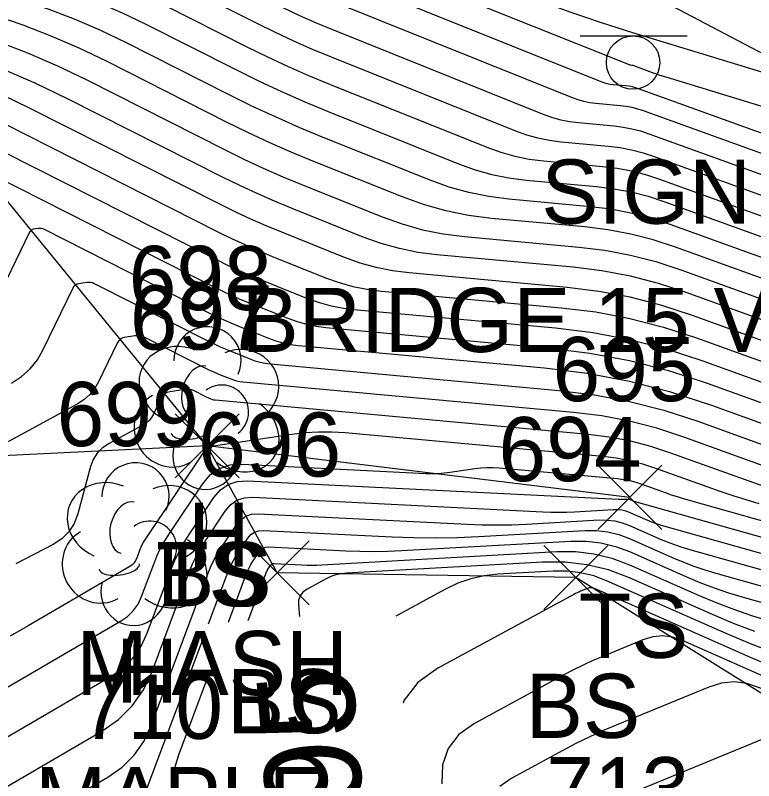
# Model space of a CAD drawing. Extents: x 1650836 to 1652450, y 332578 to 333908.
# Drawn here: x 1652057.01 to 1652080.03, y 332763.95 to 332787.8 of the extents above; entities that cross this region are included whole.
import ezdxf

# ---------------------------------------------------------------- set-up
doc = ezdxf.new("R2010")
doc.units = 0
for name, color, linetype in [('L_A', 7, 'Continuous'), ('L_C', 7, 'Continuous'), ('L_I', 7, 'Continuous'), ('L_TIC', 7, 'Continuous'), ('LELB', 7, 'Continuous'), ('LSOGCMA', 7, 'Continuous'), ('LSOGCMA_T', 7, 'Continuous'), ('LSOGCMI', 7, 'Continuous'), ('LTD', 7, 'Continuous'), ('S_A', 7, 'Continuous'), ('S_C', 7, 'Continuous'), ('SSGN', 7, 'Continuous')]:
    doc.layers.add(name, color=color, linetype=linetype)

msp = doc.modelspace()

# ---------------------------------------------------------------- linework, layer by layer
at = {"layer": 'L_TIC'}
for points in [[(1652061.989, 332773.387), (1652063.989, 332775.387)], [(1652063.989, 332773.387), (1652061.989, 332775.387)], [(1652061.989, 332773.387), (1652063.989, 332775.387)], [(1652063.989, 332773.387), (1652061.989, 332775.387)], [(1652075.167, 332771.779), (1652077.167, 332773.779)], [(1652077.167, 332771.779), (1652075.167, 332773.779)], [(1652064.17, 332769.428), (1652066.17, 332771.428)], [(1652066.17, 332769.428), (1652064.17, 332771.428)], [(1652073.482, 332769.284), (1652075.482, 332771.284)], [(1652075.482, 332769.284), (1652073.482, 332771.284)]]:
    msp.add_lwpolyline(points, dxfattribs=at)
at = {"layer": 'LELB'}
for points in [[(1651844.759, 332915.941), (1651880.379, 332894.976), (1651917.082, 332874.787), (1651949.824, 332853.945), (1651967.074, 332844.342), (1652000.53, 332828.254), (1652035.357, 332809.776), (1652067.23, 332793.489), (1652106.029, 332773.108), (1652143.274, 332753.324), (1652172.167, 332734.049)], [(1652048.756, 332662.461), (1652082.555, 332678.298), (1652130.366, 332703.201), (1652148.083, 332715.406), (1652159.47, 332726.367), (1652148.02, 332734.227), (1652128.413, 332739.339), (1652116.951, 332747.33), (1652106.793, 332756.875), (1652094.604, 332761.138), (1652083.802, 332764.466), (1652074.482, 332770.284), (1652065.17, 332770.428), (1652062.989, 332774.387), (1652054.537, 332784.724), (1652034.993, 332796.475), (1652025.062, 332801.1), (1652009.772, 332808.074), (1651988.967, 332816.401), (1651980.006, 332832.954), (1651960.575, 332843.477), (1651932.852, 332862.75), (1651890.753, 332886.019), (1651847.527, 332911.35)], [(1652076.167, 332772.779), (1652062.989, 332774.387), (1652044.285, 332773.47)]]:
    msp.add_lwpolyline(points, dxfattribs=at)
at = {"layer": 'LSOGCMA'}
for points in [[(1652099.467, 332773.331), (1652077.425, 332781.287), (1652076.819, 332781.485), (1652076.204, 332781.642), (1652075.58, 332781.76), (1652074.947, 332781.838), (1652072.399, 332782.072), (1652071.768, 332782.153), (1652071.147, 332782.279), (1652070.537, 332782.45), (1652069.938, 332782.665), (1652066.609, 332784), (1652065.86, 332784.31), (1652065.118, 332784.635), (1652064.384, 332784.977), (1652063.656, 332785.335), (1652060.452, 332786.954), (1652059.67, 332787.33), (1652058.875, 332787.673), (1652058.067, 332787.984), (1652057.246, 332788.263), (1652039.633, 332793.856)], [(1652081.193, 332773.456), (1652077.852, 332774.661), (1652077.011, 332774.935), (1652076.157, 332775.154), (1652075.292, 332775.318), (1652074.414, 332775.426), (1652064.103, 332776.372), (1652064.009, 332776.384), (1652063.917, 332776.403), (1652063.826, 332776.428), (1652063.737, 332776.46), (1652063.383, 332776.602), (1652063.295, 332776.639), (1652063.208, 332776.677), (1652063.122, 332776.717), (1652063.036, 332776.759), (1652061.048, 332777.764), (1652060.974, 332777.795), (1652060.897, 332777.813), (1652060.819, 332777.819), (1652060.739, 332777.812), (1652060.414, 332777.761), (1652060.339, 332777.74), (1652060.275, 332777.704), (1652060.222, 332777.653), (1652060.181, 332777.587), (1652059.597, 332776.378), (1652059.474, 332776.165), (1652059.323, 332775.979), (1652059.144, 332775.82), (1652058.937, 332775.687), (1652056.345, 332774.283)], [(1652080.062, 332768.603), (1652079.402, 332768.854), (1652078.749, 332769.128), (1652076.157, 332770.273), (1652075.502, 332770.519), (1652074.832, 332770.682), (1652074.147, 332770.765), (1652073.447, 332770.765), (1652067.331, 332770.419), (1652067.165, 332770.4), (1652067.004, 332770.364), (1652066.848, 332770.31), (1652066.697, 332770.239), (1652066.104, 332769.917), (1652065.976, 332769.825), (1652065.888, 332769.712), (1652065.841, 332769.577), (1652065.835, 332769.419), (1652065.864, 332769.071)]]:
    msp.add_lwpolyline(points, dxfattribs=at)
at = {"layer": 'LSOGCMI'}
for points in [[(1652036.876, 332801.231), (1652054.495, 332795.185), (1652055.525, 332794.834), (1652056.557, 332794.49), (1652057.591, 332794.152), (1652058.627, 332793.82), (1652064.374, 332791.995), (1652064.609, 332791.915), (1652064.84, 332791.826), (1652065.068, 332791.728), (1652065.291, 332791.62), (1652066.178, 332791.172), (1652066.401, 332791.062), (1652066.626, 332790.957), (1652066.854, 332790.858), (1652067.083, 332790.763), (1652072.368, 332788.644), (1652073.329, 332788.27), (1652074.297, 332787.917), (1652075.273, 332787.584), (1652076.256, 332787.272), (1652082.321, 332785.415)], [(1652036.958, 332796.205), (1652059.028, 332789.196), (1652059.703, 332788.967), (1652060.367, 332788.711), (1652061.02, 332788.429), (1652061.662, 332788.121), (1652064.21, 332786.833), (1652064.85, 332786.518), (1652065.496, 332786.218), (1652066.149, 332785.931), (1652066.808, 332785.658), (1652071.714, 332783.691), (1652072.145, 332783.536), (1652072.583, 332783.414), (1652073.029, 332783.323), (1652073.483, 332783.265), (1652075.314, 332783.097), (1652075.769, 332783.041), (1652076.217, 332782.956), (1652076.659, 332782.843), (1652077.094, 332782.701), (1652103.425, 332773.197)], [(1652036.597, 332795.57), (1652058.137, 332788.73), (1652058.885, 332788.476), (1652059.621, 332788.192), (1652060.345, 332787.879), (1652061.057, 332787.537), (1652063.881, 332786.11), (1652064.591, 332785.761), (1652065.308, 332785.428), (1652066.031, 332785.11), (1652066.762, 332784.808), (1652070.826, 332783.178), (1652071.341, 332782.993), (1652071.865, 332782.846), (1652072.398, 332782.738), (1652072.941, 332782.669), (1652075.131, 332782.468), (1652075.674, 332782.401), (1652076.21, 332782.299), (1652076.739, 332782.164), (1652077.26, 332781.994), (1652101.446, 332773.264)], [(1652041.123, 332795.631), (1652059.919, 332789.663), (1652060.52, 332789.458), (1652061.112, 332789.23), (1652061.694, 332788.979), (1652062.267, 332788.704), (1652064.538, 332787.556), (1652065.108, 332787.276), (1652065.685, 332787.008), (1652066.266, 332786.752), (1652066.854, 332786.509), (1652072.602, 332784.204), (1652072.949, 332784.079), (1652073.301, 332783.981), (1652073.66, 332783.908), (1652074.025, 332783.861), (1652075.497, 332783.726), (1652075.863, 332783.681), (1652076.223, 332783.613), (1652076.579, 332783.522), (1652076.929, 332783.408), (1652105.405, 332773.13)], [(1652045.288, 332795.058), (1652060.81, 332790.129), (1652061.338, 332789.95), (1652061.858, 332789.749), (1652062.369, 332789.529), (1652062.872, 332789.287), (1652064.866, 332788.279), (1652065.367, 332788.033), (1652065.873, 332787.798), (1652066.384, 332787.573), (1652066.9, 332787.36), (1652073.491, 332784.717), (1652073.753, 332784.623), (1652074.019, 332784.548), (1652074.291, 332784.493), (1652074.567, 332784.458), (1652075.68, 332784.356), (1652075.957, 332784.321), (1652076.23, 332784.27), (1652076.498, 332784.201), (1652076.763, 332784.115), (1652100.155, 332775.671)], [(1652091.577, 332779.415), (1652076.598, 332784.822), (1652076.418, 332784.88), (1652076.236, 332784.927), (1652076.051, 332784.962), (1652075.864, 332784.985), (1652075.108, 332785.054), (1652074.921, 332785.078), (1652074.737, 332785.115), (1652074.556, 332785.166), (1652074.379, 332785.23), (1652066.946, 332788.21), (1652066.501, 332788.394), (1652066.061, 332788.588), (1652065.626, 332788.79), (1652065.194, 332789.002), (1652063.477, 332789.87), (1652063.044, 332790.078), (1652062.603, 332790.269), (1652062.156, 332790.441), (1652061.701, 332790.595), (1652049.453, 332794.485)], [(1652053.258, 332794.026), (1652062.592, 332791.062), (1652062.974, 332790.932), (1652063.349, 332790.788), (1652063.718, 332790.628), (1652064.082, 332790.454), (1652065.522, 332789.726), (1652065.884, 332789.548), (1652066.25, 332789.377), (1652066.619, 332789.215), (1652066.992, 332789.061), (1652075.267, 332785.743), (1652075.36, 332785.709), (1652075.455, 332785.683), (1652075.552, 332785.663), (1652075.65, 332785.651), (1652076.047, 332785.614), (1652076.145, 332785.602), (1652076.243, 332785.584), (1652076.338, 332785.559), (1652076.433, 332785.528), (1652083, 332783.158)], [(1652087.381, 332782.788), (1652077.296, 332785.876), (1652077.19, 332785.909), (1652077.085, 332785.943), (1652076.98, 332785.979), (1652076.875, 332786.016), (1652076.267, 332786.235), (1652076.258, 332786.238), (1652076.249, 332786.241), (1652076.24, 332786.242), (1652076.23, 332786.244), (1652076.192, 332786.247), (1652076.183, 332786.248), (1652076.173, 332786.25), (1652076.164, 332786.253), (1652076.155, 332786.256), (1652067.037, 332789.912)], [(1652097.487, 332773.399), (1652077.59, 332780.58), (1652076.899, 332780.805), (1652076.197, 332780.985), (1652075.486, 332781.12), (1652074.764, 332781.209), (1652071.857, 332781.476), (1652071.137, 332781.568), (1652070.429, 332781.712), (1652069.733, 332781.906), (1652069.049, 332782.152), (1652066.287, 332783.26), (1652065.604, 332783.543), (1652064.927, 332783.84), (1652064.258, 332784.151), (1652063.594, 332784.477), (1652059.847, 332786.371), (1652058.996, 332786.78), (1652058.13, 332787.154), (1652057.249, 332787.493), (1652056.355, 332787.797)], [(1652056.432, 332787.002), (1652057.384, 332786.635), (1652058.321, 332786.23), (1652059.242, 332785.788), (1652063.532, 332783.62), (1652064.131, 332783.325), (1652064.736, 332783.044), (1652065.347, 332782.775), (1652065.964, 332782.52), (1652068.443, 332781.526), (1652069.069, 332781.301), (1652069.705, 332781.123), (1652070.353, 332780.992), (1652071.013, 332780.907), (1652074.581, 332780.58), (1652075.392, 332780.48), (1652076.191, 332780.328), (1652076.979, 332780.126), (1652077.756, 332779.874), (1652095.508, 332773.466)], [(1652093.529, 332773.533), (1652077.921, 332779.167), (1652077.059, 332779.447), (1652076.184, 332779.672), (1652075.297, 332779.839), (1652074.398, 332779.951), (1652070.149, 332780.34), (1652069.56, 332780.416), (1652068.982, 332780.533), (1652068.413, 332780.692), (1652067.855, 332780.893), (1652065.641, 332781.781), (1652065.091, 332782.008), (1652064.545, 332782.248), (1652064.005, 332782.499), (1652063.47, 332782.762), (1652058.637, 332785.204), (1652057.646, 332785.681), (1652056.638, 332786.116)], [(1652091.549, 332773.6), (1652078.086, 332778.46), (1652077.139, 332778.768), (1652076.178, 332779.015), (1652075.203, 332779.199), (1652074.214, 332779.321), (1652069.285, 332779.773), (1652068.767, 332779.84), (1652068.258, 332779.943), (1652067.758, 332780.083), (1652067.267, 332780.26), (1652065.319, 332781.041), (1652064.834, 332781.241), (1652064.354, 332781.452), (1652063.879, 332781.673), (1652063.408, 332781.905), (1652057.411, 332784.935), (1652056.664, 332785.294)], [(1652055.876, 332784.822), (1652063.346, 332781.047), (1652063.753, 332780.847), (1652064.163, 332780.656), (1652064.578, 332780.474), (1652064.996, 332780.301), (1652066.678, 332779.626), (1652067.103, 332779.474), (1652067.535, 332779.353), (1652067.974, 332779.264), (1652068.422, 332779.206), (1652074.031, 332778.692), (1652075.109, 332778.559), (1652076.172, 332778.358), (1652077.219, 332778.089), (1652078.252, 332777.753), (1652089.57, 332773.668)], [(1652054.74, 332784.507), (1652063.284, 332780.189), (1652063.626, 332780.021), (1652063.972, 332779.86), (1652064.321, 332779.707), (1652064.674, 332779.561), (1652066.09, 332778.993), (1652066.447, 332778.865), (1652066.811, 332778.763), (1652067.181, 332778.688), (1652067.558, 332778.64), (1652073.848, 332778.063), (1652075.015, 332777.918), (1652076.165, 332777.701), (1652077.299, 332777.41), (1652078.417, 332777.046), (1652087.591, 332773.735)], [(1652056.317, 332782.821), (1652063.222, 332779.332), (1652063.5, 332779.195), (1652063.781, 332779.064), (1652064.065, 332778.94), (1652064.351, 332778.821), (1652065.502, 332778.36), (1652065.792, 332778.256), (1652066.088, 332778.173), (1652066.388, 332778.112), (1652066.694, 332778.073), (1652073.665, 332777.433), (1652074.92, 332777.278), (1652076.159, 332777.044), (1652077.379, 332776.731), (1652078.583, 332776.339), (1652085.611, 332773.802)], [(1652083.804, 332773.807), (1652078.728, 332775.64), (1652077.45, 332776.056), (1652076.153, 332776.388), (1652074.837, 332776.637), (1652073.503, 332776.802), (1652065.831, 332777.506), (1652065.595, 332777.536), (1652065.364, 332777.583), (1652065.137, 332777.646), (1652064.913, 332777.727), (1652064.028, 332778.082), (1652063.808, 332778.173), (1652063.59, 332778.269), (1652063.374, 332778.369), (1652063.16, 332778.474), (1652057.894, 332781.136), (1652057.855, 332781.151), (1652057.816, 332781.161), (1652057.776, 332781.164), (1652057.735, 332781.16), (1652057.567, 332781.134), (1652057.528, 332781.123), (1652057.495, 332781.105), (1652057.468, 332781.078), (1652057.447, 332781.044), (1652056.166, 332778.392)], [(1652056.888, 332776.344), (1652057.199, 332776.544), (1652057.469, 332776.784), (1652057.696, 332777.065), (1652057.881, 332777.385), (1652058.814, 332779.315), (1652058.845, 332779.366), (1652058.885, 332779.404), (1652058.934, 332779.432), (1652058.991, 332779.447), (1652059.237, 332779.486), (1652059.297, 332779.491), (1652059.357, 332779.487), (1652059.415, 332779.473), (1652059.471, 332779.45), (1652063.098, 332777.617), (1652063.248, 332777.543), (1652063.399, 332777.473), (1652063.552, 332777.406), (1652063.706, 332777.342), (1652064.325, 332777.094), (1652064.481, 332777.037), (1652064.64, 332776.993), (1652064.802, 332776.96), (1652064.967, 332776.939), (1652073.958, 332776.114), (1652075.064, 332775.977), (1652076.155, 332775.771), (1652077.23, 332775.496), (1652078.29, 332775.15), (1652082.498, 332773.631)], [(1652080.507, 332773.062), (1652079.887, 332773.28), (1652077.414, 332774.172), (1652076.791, 332774.375), (1652076.16, 332774.537), (1652075.519, 332774.658), (1652074.869, 332774.739), (1652063.24, 332775.805), (1652063.216, 332775.808), (1652063.193, 332775.813), (1652063.171, 332775.819), (1652063.149, 332775.827), (1652063.06, 332775.862), (1652063.039, 332775.872), (1652063.017, 332775.881), (1652062.995, 332775.891), (1652062.974, 332775.901), (1652062.586, 332776.098), (1652062.513, 332776.128), (1652062.439, 332776.146), (1652062.362, 332776.151), (1652062.284, 332776.145), (1652061.838, 332776.074), (1652061.744, 332776.048), (1652061.665, 332776.004), (1652061.599, 332775.94), (1652061.548, 332775.858), (1652061.313, 332775.371), (1652061.252, 332775.266), (1652061.177, 332775.174), (1652061.089, 332775.095), (1652060.986, 332775.03), (1652059.913, 332774.448), (1652059.716, 332774.317), (1652059.558, 332774.155), (1652059.438, 332773.964), (1652059.355, 332773.742), (1652058.96, 332772.27), (1652058.847, 332771.968), (1652058.681, 332771.707), (1652058.462, 332771.489), (1652058.19, 332771.314), (1652057.021, 332770.71)], [(1652080.204, 332772.583), (1652079.795, 332772.702), (1652079.388, 332772.829), (1652078.983, 332772.963), (1652078.581, 332773.104), (1652076.976, 332773.683), (1652076.572, 332773.815), (1652076.162, 332773.92), (1652075.746, 332773.999), (1652075.324, 332774.051), (1652067.297, 332774.787), (1652066.88, 332774.813), (1652066.464, 332774.813), (1652066.049, 332774.789), (1652065.634, 332774.74), (1652063.186, 332774.373), (1652063.167, 332774.371), (1652063.148, 332774.37), (1652063.129, 332774.369), (1652063.11, 332774.37), (1652063.034, 332774.373), (1652063.016, 332774.372), (1652063, 332774.367), (1652062.986, 332774.357), (1652062.975, 332774.344), (1652061.047, 332771.461), (1652061.003, 332771.392), (1652060.964, 332771.321), (1652060.929, 332771.247), (1652060.898, 332771.171), (1652060.783, 332770.864), (1652060.749, 332770.792), (1652060.704, 332770.728), (1652060.649, 332770.674), (1652060.584, 332770.628), (1652057.407, 332768.777), (1652056.852, 332768.459)], [(1652051.324, 332763.692), (1652060.292, 332768.917), (1652060.507, 332769.068), (1652060.688, 332769.247), (1652060.834, 332769.455), (1652060.946, 332769.693), (1652061.324, 332770.702), (1652061.425, 332770.951), (1652061.54, 332771.192), (1652061.669, 332771.427), (1652061.812, 332771.654), (1652062.841, 332773.192), (1652063.084, 332773.479), (1652063.371, 332773.678), (1652063.703, 332773.79), (1652064.079, 332773.814), (1652069.805, 332773.528), (1652069.997, 332773.523), (1652070.188, 332773.527), (1652070.379, 332773.542), (1652070.57, 332773.565), (1652071.331, 332773.679), (1652071.521, 332773.702), (1652071.712, 332773.713), (1652071.903, 332773.713), (1652072.094, 332773.701), (1652075.78, 332773.363), (1652075.974, 332773.339), (1652076.165, 332773.303), (1652076.353, 332773.254), (1652076.538, 332773.194), (1652077.275, 332772.928), (1652077.46, 332772.863), (1652077.646, 332772.802), (1652077.833, 332772.744), (1652078.02, 332772.689), (1652092.277, 332768.675)], [(1652053.426, 332763.377), (1652060, 332767.207), (1652060.365, 332767.461), (1652060.672, 332767.766), (1652060.92, 332768.119), (1652061.109, 332768.522), (1652061.833, 332770.456), (1652061.96, 332770.767), (1652062.104, 332771.07), (1652062.266, 332771.364), (1652062.445, 332771.649), (1652063.196, 332772.771), (1652063.402, 332773.014), (1652063.645, 332773.183), (1652063.926, 332773.278), (1652064.245, 332773.298), (1652075.811, 332772.72), (1652075.844, 332772.719), (1652075.876, 332772.718), (1652075.908, 332772.719), (1652075.941, 332772.72), (1652076.1, 332772.729), (1652076.117, 332772.729), (1652076.134, 332772.727), (1652076.15, 332772.723), (1652076.166, 332772.717), (1652076.23, 332772.689), (1652076.246, 332772.682), (1652076.262, 332772.676), (1652076.279, 332772.671), (1652076.295, 332772.666), (1652091.434, 332768.403)], [(1652055.529, 332763.061), (1652059.708, 332765.496), (1652060.223, 332765.855), (1652060.656, 332766.284), (1652061.006, 332766.783), (1652061.273, 332767.351), (1652062.433, 332770.451), (1652062.537, 332770.706), (1652062.655, 332770.954), (1652062.788, 332771.195), (1652062.935, 332771.429), (1652063.55, 332772.35), (1652063.72, 332772.549), (1652063.919, 332772.688), (1652064.15, 332772.765), (1652064.411, 332772.782), (1652073.459, 332772.33), (1652073.706, 332772.321), (1652073.952, 332772.318), (1652074.198, 332772.323), (1652074.445, 332772.333), (1652075.658, 332772.402), (1652075.789, 332772.402), (1652075.917, 332772.387), (1652076.042, 332772.356), (1652076.165, 332772.31), (1652076.65, 332772.096), (1652076.772, 332772.044), (1652076.896, 332771.997), (1652077.021, 332771.955), (1652077.148, 332771.917), (1652090.591, 332768.132)], [(1652057.631, 332762.745), (1652059.889, 332764.061), (1652060.335, 332764.372), (1652060.71, 332764.743), (1652061.013, 332765.175), (1652061.244, 332765.667), (1652063.032, 332770.446), (1652063.114, 332770.645), (1652063.206, 332770.839), (1652063.31, 332771.027), (1652063.424, 332771.21), (1652063.905, 332771.929), (1652064.037, 332772.084), (1652064.193, 332772.193), (1652064.373, 332772.253), (1652064.577, 332772.266), (1652071.107, 332771.94), (1652071.568, 332771.923), (1652072.028, 332771.919), (1652072.488, 332771.926), (1652072.949, 332771.946), (1652075.215, 332772.075), (1652075.46, 332772.074), (1652075.7, 332772.046), (1652075.934, 332771.988), (1652076.163, 332771.903), (1652077.07, 332771.502), (1652077.298, 332771.406), (1652077.529, 332771.318), (1652077.763, 332771.239), (1652078, 332771.168), (1652089.748, 332767.86)], [(1652063.031, 332768.835), (1652063.632, 332770.44), (1652063.691, 332770.584), (1652063.757, 332770.724), (1652063.832, 332770.859), (1652063.914, 332770.99), (1652064.26, 332771.507), (1652064.355, 332771.62), (1652064.467, 332771.698), (1652064.597, 332771.741), (1652064.744, 332771.75), (1652068.756, 332771.55), (1652069.43, 332771.525), (1652070.104, 332771.519), (1652070.779, 332771.53), (1652071.453, 332771.559), (1652074.773, 332771.747), (1652075.132, 332771.747), (1652075.483, 332771.705), (1652075.826, 332771.621), (1652076.162, 332771.495), (1652077.49, 332770.909), (1652077.824, 332770.768), (1652078.162, 332770.64), (1652078.505, 332770.523), (1652078.852, 332770.419), (1652088.905, 332767.588)], [(1652063.652, 332768.887), (1652064.232, 332770.435), (1652064.268, 332770.523), (1652064.308, 332770.608), (1652064.354, 332770.691), (1652064.404, 332770.771), (1652064.615, 332771.086), (1652064.673, 332771.155), (1652064.741, 332771.202), (1652064.82, 332771.229), (1652064.91, 332771.235), (1652067.316, 332771.114), (1652067.748, 332771.099), (1652068.18, 332771.094), (1652068.613, 332771.102), (1652069.045, 332771.12), (1652074.331, 332771.42), (1652074.803, 332771.42), (1652075.266, 332771.364), (1652075.718, 332771.253), (1652076.16, 332771.088), (1652077.91, 332770.315), (1652078.35, 332770.13), (1652078.796, 332769.961), (1652079.247, 332769.807), (1652079.705, 332769.67), (1652088.062, 332767.317)], [(1652064.273, 332768.938), (1652064.832, 332770.43), (1652064.844, 332770.462), (1652064.859, 332770.493), (1652064.875, 332770.523), (1652064.894, 332770.551), (1652064.97, 332770.665), (1652064.991, 332770.69), (1652065.015, 332770.707), (1652065.044, 332770.717), (1652065.076, 332770.719), (1652065.945, 332770.675), (1652066.101, 332770.67), (1652066.257, 332770.668), (1652066.413, 332770.671), (1652066.569, 332770.678), (1652073.889, 332771.093), (1652074.475, 332771.092), (1652075.049, 332771.023), (1652075.61, 332770.886), (1652076.159, 332770.68), (1652078.33, 332769.722), (1652078.876, 332769.492), (1652079.429, 332769.282), (1652079.99, 332769.091), (1652080.557, 332768.921)], [(1652092.838, 332761.829), (1652088.962, 332764.844), (1652088.244, 332765.349), (1652087.489, 332765.778), (1652086.695, 332766.131), (1652085.863, 332766.409), (1652082.262, 332767.423), (1652081.474, 332767.66), (1652080.696, 332767.924), (1652079.928, 332768.216), (1652079.169, 332768.535), (1652075.443, 332770.181), (1652075.041, 332770.331), (1652074.631, 332770.431), (1652074.211, 332770.482), (1652073.783, 332770.482), (1652072.05, 332770.384), (1652071.624, 332770.337), (1652071.21, 332770.244), (1652070.809, 332770.105), (1652070.422, 332769.921), (1652068.874, 332769.082)], [(1652080.658, 332767.483), (1652080, 332767.76), (1652075.066, 332769.939), (1652075.012, 332769.957), (1652074.958, 332769.964), (1652074.903, 332769.959), (1652074.849, 332769.942), (1652074.631, 332769.852), (1652074.576, 332769.829), (1652074.523, 332769.805), (1652074.47, 332769.779), (1652074.418, 332769.751), (1652070.181, 332767.453), (1652069.557, 332767.007), (1652069.13, 332766.455), (1652069.1, 332766.367)], [(1652061.025, 332763.474), (1652062.902, 332768.49)], [(1652080.961, 332766.927), (1652077.808, 332768.32), (1652077.5, 332768.423), (1652077.192, 332768.46), (1652076.882, 332768.431), (1652076.571, 332768.336), (1652075.328, 332767.825), (1652075.019, 332767.694), (1652074.714, 332767.554), (1652074.412, 332767.406), (1652074.115, 332767.25), (1652071.325, 332765.736), (1652070.838, 332765.389), (1652070.506, 332764.958), (1652070.328, 332764.445), (1652070.304, 332763.847)], [(1652061.894, 332763.67), (1652061.928, 332764.048), (1652062.002, 332764.42), (1652062.117, 332764.786), (1652063.012, 332767.175)], [(1652086.941, 332763.758), (1652085.839, 332764.615), (1652085.556, 332764.814), (1652085.257, 332764.984), (1652084.944, 332765.123), (1652084.616, 332765.233), (1652083.248, 332765.618), (1652082.91, 332765.719), (1652082.576, 332765.833), (1652082.247, 332765.958), (1652081.922, 332766.095), (1652080.213, 332766.849), (1652079.82, 332766.981), (1652079.426, 332767.028), (1652079.031, 332766.991), (1652078.635, 332766.87), (1652075.74, 332765.682), (1652075.318, 332765.502), (1652074.901, 332765.31), (1652074.489, 332765.108), (1652074.083, 332764.895), (1652072.469, 332764.019), (1652072.12, 332763.771)], [(1652085.481, 332763.9), (1652085.44, 332764.012), (1652085.337, 332764.12), (1652084.798, 332764.539), (1652084.659, 332764.636), (1652084.514, 332764.719), (1652084.36, 332764.787), (1652084.2, 332764.841), (1652083.531, 332765.029), (1652083.366, 332765.079), (1652083.203, 332765.134), (1652083.042, 332765.195), (1652082.883, 332765.262), (1652082.047, 332765.631), (1652081.855, 332765.695), (1652081.663, 332765.719), (1652081.469, 332765.701), (1652081.276, 332765.641), (1652075.588, 332763.306)]]:
    msp.add_lwpolyline(points, dxfattribs=at)
at = {"layer": 'LTD'}
for p, q in [((1652062.954, 332775.617), (1652062.954, 332775.617)), ((1652062.954, 332775.617), (1652062.954, 332775.617)), ((1652060.711, 332771.377), (1652060.711, 332771.377)), ((1652060.711, 332771.377), (1652060.711, 332771.377))]:
    msp.add_line(p, q, dxfattribs=at)
for centre in [(1652063, 332777.051), (1652060.758, 332772.811)]:
    msp.add_arc(centre, 1.047, 335.5272, 180.9563, dxfattribs=at)
for centre, major_axis, ratio, start_param, end_param in [((1652062.162, 332776.284), (1.21, -0.512), 0.895232, 1.570796, 4.712389), ((1652063.995, 332776.201), (-1.141, -0.483), 0.949671, 1.570796, 4.712389), ((1652062.745, 332776.076), (-0.208, -0.792), 0.645439, 3.141593, 6.283185), ((1652063.454, 332775.451), (-0.5, 0.667), 0.989748, 3.141593, 6.283185), ((1652061.87, 332774.909), (0.584, -1.042), 0.959034, 3.141593, 6.283185), ((1652063.954, 332774.784), (-1.09, 0.792), 0.841452, 1.570796, 4.712389), ((1652062.495, 332774.867), (-0.625, -0.083), 0.423636, 0, 3.141593), ((1652062.954, 332774.117), (0.265, 1.061), 0.942809, 1.570796, 4.712389), ((1652059.92, 332772.043), (1.21, -0.512), 0.895232, 1.570796, 4.712389), ((1652061.753, 332771.96), (-1.141, -0.483), 0.949671, 1.570796, 4.712389), ((1652060.503, 332771.835), (-0.208, -0.792), 0.645439, 3.141593, 6.283185), ((1652061.211, 332771.21), (-0.5, 0.667), 0.989748, 3.141593, 6.283185), ((1652059.628, 332770.668), (0.584, -1.042), 0.959034, 3.141593, 6.283185), ((1652061.712, 332770.544), (-1.09, 0.792), 0.841452, 1.570796, 4.712389), ((1652060.253, 332770.627), (-0.625, -0.083), 0.423636, 0, 3.141593), ((1652060.712, 332769.877), (0.265, 1.061), 0.942809, 1.570796, 4.712389)]:
    msp.add_ellipse(centre, major_axis=major_axis, ratio=ratio, start_param=start_param, end_param=end_param, dxfattribs=at)
at = {"layer": 'SSGN'}
for p, q in [((1652074.622, 332787.164), (1652077.956, 332787.164)), ((1652076.269, 332786.331), (1652076.269, 332786.331))]:
    msp.add_line(p, q, dxfattribs=at)
msp.add_circle((1652076.269, 332786.331), 0.833, dxfattribs=at)

# ---------------------------------------------------------------- texts
at = {"layer": 'L_A'}
for s, p in [('H', (1652062.387, 332770.617)), ('TS', (1652061.399, 332769.387)), ('BS', (1652061.43, 332769.387)), ('TS', (1652074.576, 332767.779)), ('H', (1652060.145, 332766.377)), ('BS', (1652063.611, 332765.428)), ('BS', (1652072.923, 332765.284))]:
    msp.add_text(s, height=2, dxfattribs=at).set_placement(p)
at = {"layer": 'L_C'}
for s, p in [('M.ASH', (1652058.906, 332766.617)), ('M.MAPLE', (1652054.649, 332762.377))]:
    msp.add_text(s, height=2, dxfattribs=at).set_placement(p)
at = {"layer": 'L_I'}
for s, p in [('698', (1652060.544, 332778.617)), ('697', (1652060.58, 332777.387)), ('697', (1652060.58, 332777.387)), ('695', (1652073.757, 332775.779)), ('699', (1652058.294, 332774.377)), ('696', (1652062.706, 332773.428)), ('694', (1652072.073, 332773.284)), ('710', (1652059.021, 332765.254)), ('713', (1652073.561, 332762.685)), ('713', (1652073.561, 332762.685))]:
    msp.add_text(s, height=2, dxfattribs=at).set_placement(p)
at = {"layer": 'LSOGCMA_T'}
msp.add_text('795', height=3, rotation=94.761, dxfattribs=at).set_placement((1652068.05, 332760.897))
at = {"layer": 'S_A'}
msp.add_text('SIGN', height=2, dxfattribs=at).set_placement((1652073.407, 332781.31))
at = {"layer": 'S_C'}
msp.add_text('BRIDGE 15 VT 131', height=2, dxfattribs=at).set_placement((1652064.061, 332777.31))

doc.saveas('drawing.dxf')
